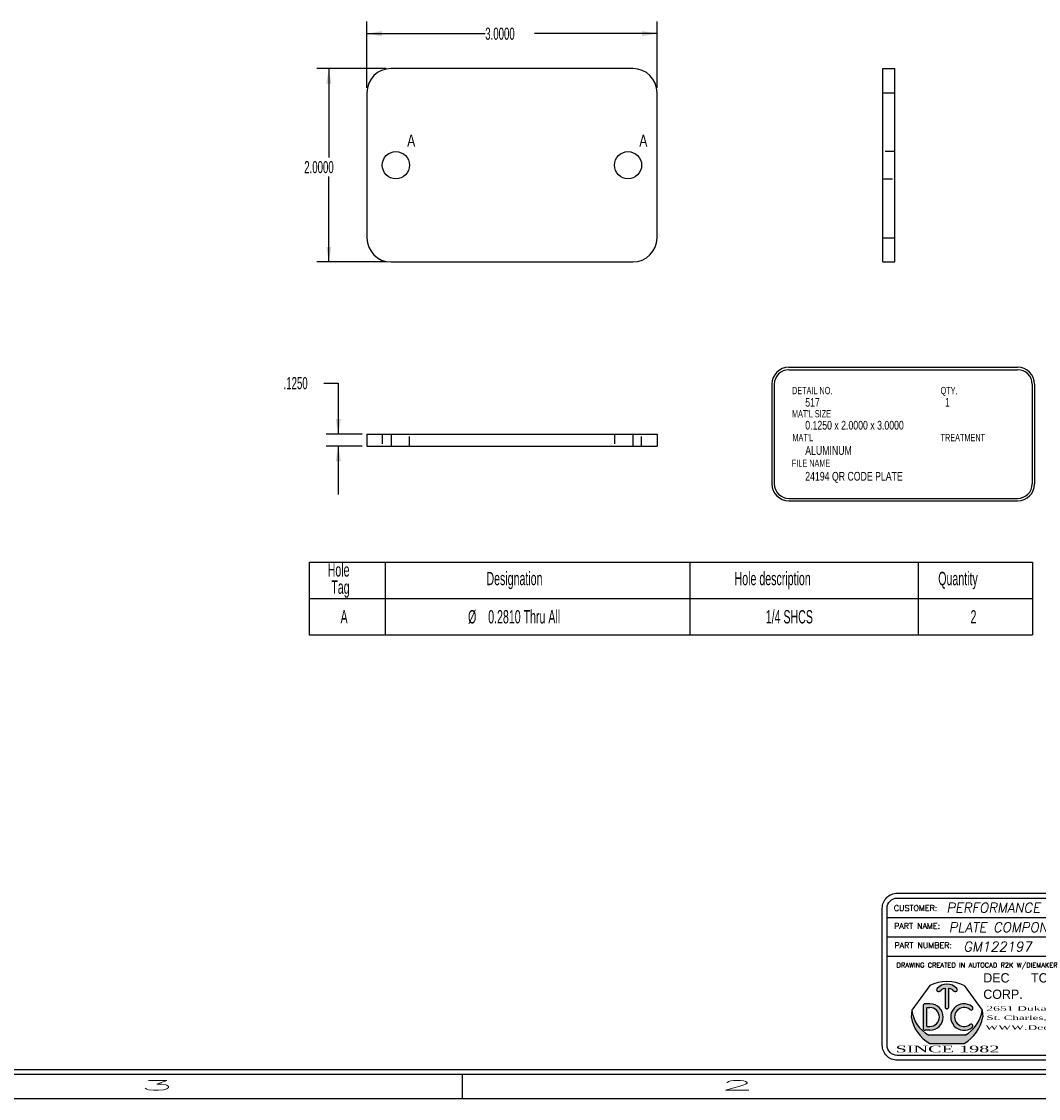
# Model space of a CAD drawing. Header units: inches. Extents: x 1907 to 2452, y -210 to -54.
# Tile 692 of 1056: x 2123 to 2134, y -180 to -169. Entities that reach past the tile are written whole.
import ezdxf
from ezdxf.enums import TextEntityAlignment as Align

# ---------------------------------------------------------------- set-up
doc = ezdxf.new("R2010")
doc.units = ezdxf.units.IN
doc.header["$LTSCALE"] = 0.5
doc.header["$MEASUREMENT"] = 0
doc.linetypes.add('HIDDEN', pattern=[0.22499999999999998, 0.15, -0.075])
for name, color, linetype in [('SID-M-D', 42, 'Continuous'), ('SID-M-H', 4, 'HIDDEN'), ('SID-M-M', 233, 'Continuous'), ('SID-M-S', 105, 'Continuous')]:
    doc.layers.add(name, color=color, linetype=linetype)
doc.styles.add('DARREN', font='dutchi.ttf')
doc.styles.add('PTI', font='romand.shx', dxfattribs={"oblique": 10})
doc.styles.add('R', font='ROMAND.SHX')
doc.styles.add('ROMANS', font='ROMANS.shx', dxfattribs={"height": 0.125})
doc.styles.add('SLDTEXTSTYLE0', font='TXT', dxfattribs={"width": 0.5957446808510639})
doc.styles.add('TITTLE', font='vinet.ttf')

# ---------------------------------------------------------------- blocks, each defined once
blk = doc.blocks.new('*U9')
at = {"layer": 'SID-M-S'}
for p, q in [((-34.00000000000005, -0.2500000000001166), (-1.13242748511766e-14, -0.2499999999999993)), ((-34.00000000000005, -0.3000000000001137), (-1.13242748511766e-14, -0.3)), ((-10.99999999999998, -0.3000000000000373), (-10.99999999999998, -0.5500000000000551)), ((-34.00000000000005, -0.550000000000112), (2.886579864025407e-15, -0.55))]:
    blk.add_line(p, q, dxfattribs=at)
at = {"layer": 'SID-M-D', "style": 'R', "width": 4}
for s, p in [('3', (-14.32745556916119, -0.4642842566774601)), ('2', (-8.327455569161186, -0.4642842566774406))]:
    blk.add_text(s, height=0.09999999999, dxfattribs=at).set_placement(p)
blk = doc.blocks.new('JM_TITTLE_BOX_SID')
at = {"layer": 'SID-M-S'}
h = blk.add_hatch(color=5, dxfattribs=at)
edge = h.paths.add_edge_path()
edge.add_arc((-5.986244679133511, 0.4950859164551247), 0.09767006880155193, 101.536958, 138.1897)
edge.add_arc((-6.073603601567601, 0.5732219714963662), 0.01953401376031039, 138.1897, 318.1897, ccw=False)
edge.add_arc((-5.986244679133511, 0.4950859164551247), 0.1367380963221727, 41.810299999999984, 138.1897, ccw=False)
edge.add_arc((-5.898875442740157, 0.5732104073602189), 0.01953401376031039, -138.1439400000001, 41.85608500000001, ccw=False)
edge.add_arc((-5.986244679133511, 0.4950859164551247), 0.09767006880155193, 41.791991, 78.46304)
edge.add_line((-5.966710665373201, 0.5907825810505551), (-5.966710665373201, 0.3974164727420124))
edge.add_arc((-5.986244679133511, 0.3974139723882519), 0.01953401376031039, -180.0073369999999, 0.0073369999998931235, ccw=False)
edge.add_line((-6.005778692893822, 0.3974164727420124), (-6.005778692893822, 0.5907825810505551))
for color, points in [(44, [(-5.616542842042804, 0.293125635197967), (-5.622835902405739, 0.3623491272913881), (-5.622835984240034, 0.3623492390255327, -0.2467035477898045), (-5.799307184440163, 0.1044056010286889), (-6.173182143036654, 0.1044056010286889, -0.2467035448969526), (-6.349653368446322, 0.3623492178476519), (-6.349653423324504, 0.3623491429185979), (-6.355946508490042, 0.2931255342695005, 0.2250527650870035), (-6.164615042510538, 0.01845576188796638), (-5.807874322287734, 0.01845577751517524, 0.2250528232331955)]), (5, [(-5.725074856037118, 0.3987513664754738, 2.079481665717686), (-5.725054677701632, 0.1851290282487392, 0.9974867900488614), (-5.749474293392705, 0.2156248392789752, -2.078486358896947), (-5.749497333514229, 0.3682578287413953, 0.9974776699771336)])]:
    blk.add_hatch(color=color, dxfattribs=at).paths.add_polyline_path(points)
h = blk.add_hatch(color=5, dxfattribs=at)
h.paths.add_polyline_path([(-6.162050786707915, 0.4286702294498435), (-6.212839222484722, 0.4286702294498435, 0.4142135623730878), (-6.232373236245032, 0.4091362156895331), (-6.232373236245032, 0.1747280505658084, 0.4142135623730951), (-6.212839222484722, 0.155194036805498), (-6.162050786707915, 0.155194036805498, 1)])
h.paths.add_polyline_path([(-6.162050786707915, 0.1942620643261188), (-6.190179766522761, 0.1942620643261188, -0.4142135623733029), (-6.193305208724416, 0.1973875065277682), (-6.193305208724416, 0.3864767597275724, -0.4142135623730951), (-6.190179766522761, 0.3896022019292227), (-6.162050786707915, 0.3896022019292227, -1)], flags=16)
for p, q in [((-3.421997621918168, 1.32165344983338), (-3.421997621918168, 1.52165144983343)), ((-6.604933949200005, 1.32165344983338), (0.1049989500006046, 1.32165344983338)), ((-1.409017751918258, 0.9216574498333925), (-1.409017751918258, 1.32165344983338)), ((-6.604933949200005, 1.121655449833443), (0.1049989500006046, 1.121655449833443)), ((-3.766880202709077, 0.9216574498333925), (-3.766880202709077, 1.121655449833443)), ((-2.922002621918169, 0.6716599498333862), (-2.922002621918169, 1.121655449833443)), ((-6.604933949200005, 0.9216574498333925), (0.1049989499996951, 0.9216574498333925)), ((-4.43498749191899, -0.1049989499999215), (-4.43498749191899, 0.9216574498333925)), ((-2.922002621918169, 0.6716599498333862), (-2.922002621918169, 0.9216574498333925)), ((-1.409017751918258, 0.6716599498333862), (-1.409017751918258, 0.9216574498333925)), ((-4.43498749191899, 0.6716599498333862), (0.1049989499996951, 0.6716599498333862)), ((-6.349653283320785, 0.3623490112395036), (-6.355946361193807, 0.2931254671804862)), ((-6.232373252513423, 0.4091362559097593), (-6.232373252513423, 0.1747280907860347)), ((-6.162050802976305, 0.4286702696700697), (-6.212839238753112, 0.4286702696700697)), ((-6.193305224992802, 0.1973875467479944), (-6.193305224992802, 0.3864767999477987)), ((-6.190179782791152, 0.3896022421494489), (-6.162050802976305, 0.3896022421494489)), ((-5.622835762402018, 0.3623490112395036), (-5.616542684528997, 0.2931254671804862)), ((-6.162050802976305, 0.1551940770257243), (-6.212839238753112, 0.1551940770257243)), ((-6.190179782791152, 0.1942621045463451), (-6.162050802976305, 0.1942621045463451)), ((-5.799306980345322, 0.1044056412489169), (-6.17318206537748, 0.1044056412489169))]:
    blk.add_line(p, q, dxfattribs=at)
at = {"layer": 'SID-M-S', "color": 44}
for p, q in [((-6.163350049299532, 0.6167221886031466), (-6.349653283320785, 0.3623490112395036)), ((-5.809139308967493, 0.6167221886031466), (-5.622835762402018, 0.3623490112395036))]:
    blk.add_line(p, q, dxfattribs=at)
at = {"layer": 'SID-M-S', "linetype": 'Continuous'}
blk.add_line((-6.164614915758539, 0.01845566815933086), (-5.807874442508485, 0.01845566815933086), dxfattribs=at)
at = {"layer": 'SID-M-S'}
for points in [[(1.261213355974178e-13, -0.1549984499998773), (-6.499934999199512, -0.1549984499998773, -0.414213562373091), (-6.654933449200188, 1.163513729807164e-13), (-6.654933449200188, 1.416652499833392, -0.4142135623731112), (-6.499934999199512, 1.571650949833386), (1.261213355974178e-13, 1.571650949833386, -0.4142135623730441), (0.1549984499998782, 1.416652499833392), (0.1549984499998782, 1.163513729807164e-13, -0.4142135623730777)], [(1.261213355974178e-13, -0.1049989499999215), (-6.499934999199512, -0.1049989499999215, -0.4142135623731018), (-6.604933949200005, 1.163513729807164e-13), (-6.604933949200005, 1.416652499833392, -0.4142135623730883), (-6.499934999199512, 1.52165144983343), (1.261213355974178e-13, 1.52165144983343, -0.414213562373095), (0.1049989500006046, 1.416652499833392), (0.1049989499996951, 1.163513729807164e-13, -0.414213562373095)]]:
    blk.add_lwpolyline(points, format="xyb", close=True, dxfattribs=at)
for points in [[(-5.913425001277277, 0.5601760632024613, 1), (-5.884326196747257, 0.5862444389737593, 0.4472140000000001), (-6.088163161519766, 0.5862444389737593)], [(-6.059043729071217, 0.5601991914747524, -0.161305), (-6.005778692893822, 0.5907825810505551), (-6.005778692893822, 0.3974164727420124, 1.000128), (-5.966710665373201, 0.3974164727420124), (-5.966710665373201, 0.5907825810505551, -0.161387), (-5.913425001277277, 0.5601760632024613)]]:
    blk.add_lwpolyline(points, format="xyb", dxfattribs=at)
at = {"layer": 'SID-M-S', "color": 44}
blk.add_arc((-5.986244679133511, 0.2684913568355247), 0.3906802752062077, 63.04274999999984, 116.9573, dxfattribs=at)
at = {"layer": 'SID-M-S'}
for centre, radius, start, end in [((-6.073603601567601, 0.5732219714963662), 0.01953401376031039, 138.1896999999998, 318.1897), ((-6.015936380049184, 0.4013226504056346), 0.3359850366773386, 186.6612, 242.0944999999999), ((-6.212839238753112, 0.4091362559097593), 0.01953401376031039, 90.00001999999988, 180), ((-6.190179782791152, 0.3864767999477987), 0.003125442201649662, 90, 180), ((-6.162050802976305, 0.291932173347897), 0.1367380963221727, 270, 90), ((-6.162050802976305, 0.291932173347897), 0.09767006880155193, 270, 90), ((-5.810438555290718, 0.291932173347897), 0.1367380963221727, 51.37019699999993, 308.6138100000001), ((-5.810438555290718, 0.291932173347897), 0.09767006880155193, 51.39486399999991, 308.5955999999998), ((-5.95655297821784, 0.4013226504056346), 0.3359850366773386, 297.9055, 353.3388), ((-5.737324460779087, 0.3835354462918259), 0.01953401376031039, 231.3559519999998, 51.16382900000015), ((-5.970617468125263, 0.3575664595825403), 0.3906802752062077, 189.494, 240.2271), ((-6.00187189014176, 0.3575664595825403), 0.3906802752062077, 299.7728999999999, 350.506), ((-6.212839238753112, 0.1747280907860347), 0.01953401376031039, 180, 270), ((-6.190179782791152, 0.1973875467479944), 0.003125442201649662, 180, 270), ((-5.737302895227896, 0.2003460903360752), 0.01953401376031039, 308.387747, 128.676102)]:
    blk.add_arc(centre, radius, start, end, dxfattribs=at)
blk.add_point((-5.986244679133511, 0.3778818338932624), dxfattribs=at)
at = {"layer": 'SID-M-D'}
for s, height, style, p in [('CUSTOMER:', 0.0599994, 'ROMANS', (-6.536056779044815, 1.387915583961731)), ('THIS SHEET CONTAINS:', 0.0599994, 'ROMANS', (-3.346844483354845, 1.398983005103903)), ('PART NAME:', 0.0599994, 'ROMANS', (-6.532393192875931, 1.203028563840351)), ('DATE:', 0.0599994, 'ROMANS', (-1.336888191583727, 1.184117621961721)), ('PART NUMBER:', 0.0599994, 'ROMANS', (-6.528821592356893, 1.003030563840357)), ('REV:', 0.0599994, 'ROMANS', (-3.690767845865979, 1.003030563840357)), ('SCALE:', 0.0599994, 'ROMANS', (-2.862737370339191, 0.9841196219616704)), ('DWG NO', 0.0599994, 'ROMANS', (-1.336888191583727, 0.9841196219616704)), ('OF', 0.0599994, 'ROMANS', (-0.6304765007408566, 0.9841196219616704)), ('DRAWING CREATED IN AUTOCAD R2K W/DIEMAKER', 0.04999949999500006, 'R', (-6.508079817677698, 0.8033374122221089)), ('WTD JOB #', 0.0599994, 'ROMANS', (-4.381535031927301, 0.7766631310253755)), ('TOOL #', 0.0599994, 'ROMANS', (-2.868550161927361, 0.7766631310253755)), ('JOB #', 0.0599994, 'ROMANS', (-1.35556529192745, 0.7766631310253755)), ('BUILT BY:', 0.0599994, 'ROMANS', (-4.363988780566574, 0.5573605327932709))]:
    blk.add_text(s, height=height, dxfattribs=dict(at, style=style)).set_placement(p)
at = {"layer": 'SID-M-D', "style": 'PTI', "oblique": 10}
for tag, p in [('CUSTOMER', (-5.990553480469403, 1.371591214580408)), ('DIEDATAINFO', (-2.18746001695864, 1.371591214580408)), ('PARTDESCRIPTION', (-5.966376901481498, 1.169693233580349)), ('00-00-00', (-1.009105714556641, 1.167793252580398)), ('PARTNUMBER', (-5.81595049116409, 0.9696952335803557)), ('REV', (-3.360356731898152, 0.9696952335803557)), ('SCALE', (-2.520436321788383, 0.9677952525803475)), ('SH', (-0.8571950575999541, 0.9677952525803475)), ('SHX', (-0.4057438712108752, 0.9677952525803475)), ('WTD', (-3.839149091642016, 0.7480887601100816)), ('TOOL', (-2.472915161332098, 0.7480887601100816)), ('JOB', (-0.9225366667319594, 0.7480887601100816))]:
    blk.add_attdef(tag, p, '', height=0.09999900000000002, dxfattribs=at)
blk.add_attdef('BUILT', text='', height=0.2499630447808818, dxfattribs=at).set_placement((-2.336101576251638, 0.2076912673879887), align=Align.CENTER)
at = {"layer": 'SID-M-S', "color": 44, "style": 'TITTLE'}
for s, p in [('DEC', (-5.610695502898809, 0.6488078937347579)), ('TOOL', (-5.116590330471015, 0.6488078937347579)), ('CORP.', (-5.610695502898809, 0.4791041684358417))]:
    blk.add_text(s, height=0.09613037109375, dxfattribs=at).set_placement(p)
at = {"layer": 'SID-M-S', "color": 44, "style": 'DARREN'}
for s, height, width, p in [('2651 Dukane Drive', 0.04671936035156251, 2, (-5.579307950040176, 0.356817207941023)), ('St. Charles, IL. 60174', 0.04671936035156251, 1.9, (-5.577648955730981, 0.2612505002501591)), ('WWW.DecTool.Com', 0.04671936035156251, 2, (-5.590066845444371, 0.1603595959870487)), ('SINCE 1982', 0.06921386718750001, 2, (-6.517871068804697, -0.07335393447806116))]:
    blk.add_text(s, height=height, dxfattribs=dict(at, width=width)).set_placement(p)

msp = doc.modelspace()

# ---------------------------------------------------------------- linework, layer by layer
at = {"layer": 'SID-M-D'}
for p, q in [((2126.696348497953, -169.8921409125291), (2126.696348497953, -169.2065957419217)), ((2129.696348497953, -169.8921409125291), (2129.696348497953, -169.2065957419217)), ((2126.696348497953, -169.3315957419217), (2127.920107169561, -169.3315957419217)), ((2129.696348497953, -169.3315957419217), (2128.428093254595, -169.3315957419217)), ((2126.896348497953, -169.6921409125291), (2126.177647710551, -169.6921409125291)), ((2126.302647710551, -169.6921409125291), (2126.302647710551, -170.611710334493)), ((2126.302647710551, -171.6921409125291), (2126.302647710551, -170.8101478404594)), ((2126.896348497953, -171.6921409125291), (2126.177647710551, -171.6921409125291)), ((2126.250671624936, -172.9441354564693), (2126.400671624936, -172.9441354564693)), ((2126.400671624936, -172.9441354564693), (2126.400671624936, -173.4703677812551)), ((2126.646348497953, -173.4703677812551), (2126.275671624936, -173.4703677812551)), ((2126.646348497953, -173.5953677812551), (2126.275671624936, -173.5953677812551)), ((2126.400671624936, -173.5953677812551), (2126.400671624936, -174.0953677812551))]:
    msp.add_line(p, q, dxfattribs=at)
at = {"layer": 'SID-M-D', "color": 0}
for p, q in [((2126.09853193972, -174.7963830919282), (2126.09853193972, -175.1713830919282)), ((2126.09853193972, -174.7963830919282), (2126.885933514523, -174.7963830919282)), ((2126.885933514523, -174.7963830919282), (2126.885933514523, -175.1713830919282)), ((2126.885933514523, -174.7963830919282), (2130.035539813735, -174.7963830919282)), ((2130.035539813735, -174.7963830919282), (2130.035539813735, -175.1713830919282)), ((2130.035539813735, -174.7963830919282), (2132.397744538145, -174.7963830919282)), ((2132.397744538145, -174.7963830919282), (2132.397744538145, -175.1713830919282)), ((2132.397744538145, -174.7963830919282), (2133.57884690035, -174.7963830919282)), ((2133.57884690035, -174.7963830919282), (2133.57884690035, -175.1713830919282)), ((2126.09853193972, -175.1713830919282), (2126.885933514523, -175.1713830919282)), ((2126.09853193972, -175.1713830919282), (2126.09853193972, -175.5463830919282)), ((2126.885933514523, -175.1713830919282), (2130.035539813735, -175.1713830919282)), ((2126.885933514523, -175.1713830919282), (2126.885933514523, -175.5463830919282)), ((2130.035539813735, -175.1713830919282), (2132.397744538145, -175.1713830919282)), ((2130.035539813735, -175.1713830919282), (2130.035539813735, -175.5463830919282)), ((2132.397744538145, -175.1713830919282), (2133.57884690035, -175.1713830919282)), ((2132.397744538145, -175.1713830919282), (2132.397744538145, -175.5463830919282)), ((2133.57884690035, -175.1713830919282), (2133.57884690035, -175.5463830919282)), ((2126.09853193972, -175.5463830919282), (2126.885933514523, -175.5463830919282)), ((2126.885933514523, -175.5463830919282), (2130.035539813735, -175.5463830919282)), ((2130.035539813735, -175.5463830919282), (2132.397744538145, -175.5463830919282)), ((2132.397744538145, -175.5463830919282), (2133.57884690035, -175.5463830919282))]:
    msp.add_line(p, q, dxfattribs=at)
at = {"layer": 'SID-M-D'}
for points in [[(2126.696348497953, -169.3315957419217), (2126.852348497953, -169.3575957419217), (2126.852348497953, -169.3055957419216)], [(2129.696348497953, -169.3315957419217), (2129.540348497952, -169.3055957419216), (2129.540348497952, -169.3575957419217)], [(2126.302647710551, -169.6921409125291), (2126.276647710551, -169.8481409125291), (2126.328647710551, -169.8481409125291)], [(2126.302647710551, -171.6921409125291), (2126.328647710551, -171.5361409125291), (2126.276647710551, -171.5361409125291)], [(2126.400671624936, -173.4703677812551), (2126.426671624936, -173.3143677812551), (2126.374671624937, -173.3143677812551)], [(2126.400671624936, -173.5953677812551), (2126.374671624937, -173.7513677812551), (2126.426671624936, -173.7513677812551)]]:
    msp.add_solid(points, dxfattribs=at)
at = {"layer": 'SID-M-H'}
for p, q in [((2132.030900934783, -169.9421409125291), (2132.155900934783, -169.9421409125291)), ((2132.155900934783, -170.5516409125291), (2132.030900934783, -170.5516409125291)), ((2132.030900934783, -170.8326409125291), (2132.155900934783, -170.8326409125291)), ((2132.030900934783, -171.4421409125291), (2132.155900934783, -171.4421409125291)), ((2126.855848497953, -173.4703677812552), (2126.855848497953, -173.5953677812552)), ((2126.946348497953, -173.4703677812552), (2126.946348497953, -173.5953677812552)), ((2127.136848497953, -173.5953677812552), (2127.136848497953, -173.4703677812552)), ((2129.255848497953, -173.4703677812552), (2129.255848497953, -173.5953677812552)), ((2129.446348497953, -173.4703677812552), (2129.446348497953, -173.5953677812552)), ((2129.536848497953, -173.5953677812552), (2129.536848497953, -173.4703677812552))]:
    msp.add_line(p, q, dxfattribs=at)
at = {"layer": 'SID-M-M'}
for p, q in [((2131.058941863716, -172.7808048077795), (2133.424926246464, -172.7808048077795)), ((2131.058941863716, -172.8058048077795), (2133.424926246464, -172.8058048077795)), ((2130.883941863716, -172.9558048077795), (2130.883941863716, -173.9863263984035)), ((2130.908941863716, -172.9558048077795), (2130.908941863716, -173.9863263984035)), ((2133.574926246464, -172.9558048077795), (2133.574926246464, -173.9863263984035)), ((2133.599926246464, -172.9558048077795), (2133.599926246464, -173.9863263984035)), ((2131.058941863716, -174.1363263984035), (2133.424926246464, -174.1363263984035)), ((2131.058941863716, -174.1613263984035), (2133.424926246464, -174.1613263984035))]:
    msp.add_line(p, q, dxfattribs=at)
for centre, radius, start, end in [((2131.058941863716, -172.9558048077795), 0.1750000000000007, 90, 180), ((2131.058941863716, -172.9558048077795), 0.1500000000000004, 90, 180), ((2133.424926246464, -172.9558048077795), 0.1750000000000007, 0, 90), ((2133.424926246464, -172.9558048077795), 0.1500000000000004, 0, 90), ((2131.058941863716, -173.9863263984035), 0.1750000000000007, 180, 270), ((2131.058941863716, -173.9863263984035), 0.1499999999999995, 180, 270), ((2133.424926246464, -173.9863263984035), 0.1499999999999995, 270, 0), ((2133.424926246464, -173.9863263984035), 0.1749999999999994, 270, 0)]:
    msp.add_arc(centre, radius, start, end, dxfattribs=at)
at = {"layer": 'SID-M-S'}
for p, q in [((2129.446348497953, -169.6921409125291), (2126.946348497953, -169.6921409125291)), ((2132.030900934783, -169.9421409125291), (2132.030900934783, -169.6921409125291)), ((2132.030900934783, -169.6921409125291), (2132.155900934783, -169.6921409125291)), ((2132.155900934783, -169.9421409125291), (2132.155900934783, -169.6921409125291)), ((2126.696348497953, -169.9421409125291), (2126.696348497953, -171.4421409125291)), ((2129.696348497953, -171.4421409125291), (2129.696348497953, -169.9421409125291)), ((2132.030900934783, -169.9421409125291), (2132.155900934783, -169.9421409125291)), ((2132.030900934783, -171.4421409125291), (2132.030900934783, -169.9421409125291)), ((2132.155900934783, -171.4421409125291), (2132.155900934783, -169.9421409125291)), ((2132.030900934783, -171.4421409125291), (2132.155900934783, -171.4421409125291)), ((2132.030900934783, -171.6921409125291), (2132.030900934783, -171.4421409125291)), ((2132.155900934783, -171.6921409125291), (2132.155900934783, -171.4421409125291)), ((2126.946348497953, -171.6921409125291), (2129.446348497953, -171.6921409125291)), ((2132.030900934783, -171.6921409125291), (2132.155900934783, -171.6921409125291)), ((2126.696348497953, -173.4703677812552), (2126.696348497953, -173.5953677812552)), ((2126.696348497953, -173.4703677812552), (2126.946348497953, -173.4703677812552)), ((2126.946348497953, -173.4703677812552), (2126.946348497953, -173.5953677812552)), ((2126.946348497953, -173.4703677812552), (2129.446348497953, -173.4703677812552)), ((2129.446348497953, -173.4703677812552), (2129.446348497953, -173.5953677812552)), ((2129.446348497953, -173.4703677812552), (2129.696348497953, -173.4703677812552)), ((2129.696348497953, -173.4703677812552), (2129.696348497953, -173.5953677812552)), ((2126.696348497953, -173.5953677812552), (2126.946348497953, -173.5953677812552)), ((2126.946348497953, -173.5953677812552), (2129.446348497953, -173.5953677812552)), ((2129.446348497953, -173.5953677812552), (2129.696348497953, -173.5953677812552))]:
    msp.add_line(p, q, dxfattribs=at)
for centre in [(2126.996348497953, -170.6921409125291), (2129.396348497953, -170.6921409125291)]:
    msp.add_circle(centre, 0.1404999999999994, dxfattribs=at)
for centre, radius, start, end in [((2126.946348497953, -169.9421409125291), 0.2500000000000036, 90, 180), ((2129.446348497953, -169.9421409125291), 0.25, 0, 90), ((2126.946348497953, -171.4421409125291), 0.2500000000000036, 180, 270), ((2129.446348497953, -171.4421409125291), 0.25, 270, 0)]:
    msp.add_arc(centre, radius, start, end, dxfattribs=at)

# ---------------------------------------------------------------- block references
at = {"layer": 'SID-M-D'}
msp.add_blockref('*U9', (2138.680260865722, -179.7888671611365), dxfattribs=at)
at = {"layer": 'SID-M-S'}
msp.add_blockref('JM_TITTLE_BOX_SID', (2138.680260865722, -179.7888671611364), dxfattribs=at).add_auto_attribs({'CUSTOMER': 'PERFORMANCE STAMPING', 'PARTDESCRIPTION': 'PLATE COMPONENT', 'PARTNUMBER': 'GM122197', 'SCALE': '1:1', 'TOOL': '1279-1', 'JOB': '24194', 'DIEDATAINFO': 'SIDE ELEVATION VIEW'})

# ---------------------------------------------------------------- texts
at = {"layer": 'SID-M-D', "style": 'SLDTEXTSTYLE0'}
for s, height, width, p in [('A', 0.125, 0.75, (2127.112806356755, -170.5004121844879)), ('A', 0.125, 0.75, (2129.512806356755, -170.5004121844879)), ('DETAIL NO.', 0.075, 0.75, (2131.091820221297, -173.0585987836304)), ('QTY.', 0.075, 0.75, (2132.628061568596, -173.0585987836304)), ('517', 0.09, 0.7500000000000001, (2131.228761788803, -173.1878782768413)), ('1', 0.09, 0.7500000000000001, (2132.673790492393, -173.1878782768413)), ("MAT'L SIZE", 0.075, 0.75, (2131.091820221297, -173.2987065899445)), ('0.1250 x 2.0000 x 3.0000', 0.09, 0.7500000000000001, (2131.228761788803, -173.4246831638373)), ("MAT'L", 0.075, 0.75, (2131.096450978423, -173.5448759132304)), ('TREATMENT', 0.075, 0.75, (2132.628061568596, -173.5448759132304)), ('ALUMINUM', 0.09, 0.7500000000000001, (2131.228761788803, -173.685919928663)), ('FILE NAME', 0.075, 0.75, (2131.090525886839, -173.809003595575)), ('24194 QR CODE PLATE', 0.09, 0.7500000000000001, (2131.228761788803, -173.9520209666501))]:
    msp.add_text(s, height=height, dxfattribs=dict(at, width=width)).set_placement(p)
at = {"layer": 'SID-M-D', "char_height": 0.125, "attachment_point": 1, "style": 'SLDTEXTSTYLE0'}
for s, insert in [('3.0000', (2127.920107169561, -169.2696810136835)), ('2.0000', (2126.048654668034, -170.649014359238)), ('.1250', (2125.835046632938, -172.8822207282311))]:
    msp.add_mtext(s, dxfattribs=dict(at, insert=insert))
at = {"layer": 'SID-M-D', "color": 0, "char_height": 0.1377952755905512, "attachment_point": 1, "style": 'SLDTEXTSTYLE0'}
for s, insert in [('Hole', (2126.291185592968, -174.8062556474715)), ('Designation', (2127.932425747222, -174.8953441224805)), ('Hole description', (2130.498001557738, -174.8953441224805)), ('Quantity', (2132.603808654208, -174.8953441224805)), ('Tag', (2126.328505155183, -174.9844325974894)), ('A', (2126.424292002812, -175.2907607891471)), ('%%c', (2127.742588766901, -175.2907607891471)), ('0.2810 Thru All', (2127.9504012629, -175.2907607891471)), ('1/4 SHCS', (2130.820289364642, -175.2907607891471)), ('2', (2132.937388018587, -175.2907607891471))]:
    msp.add_mtext(s, dxfattribs=dict(at, insert=insert))

doc.saveas('drawing.dxf')
